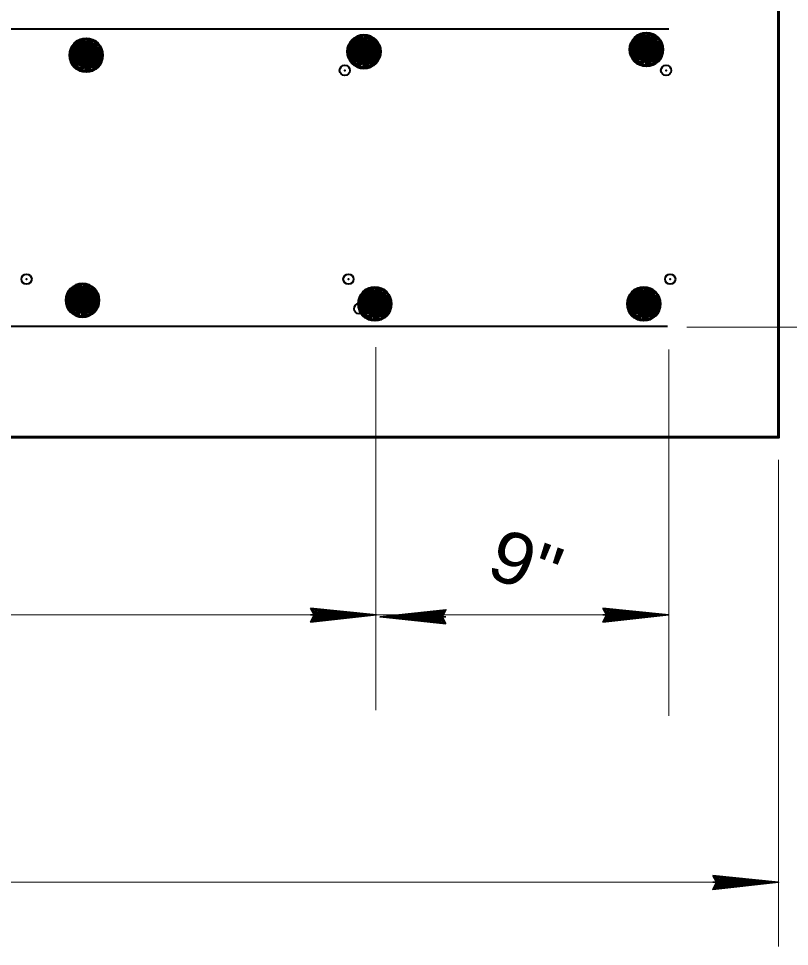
# Model space of a CAD drawing. Extents: x 14.14 to 17.34, y -1.61 to 0.38.
# Drawn here: x 16.3775 to 16.5014, y -0.0972 to 0.0521 of the extents above; entities that cross this region are included whole.
import ezdxf
from ezdxf.enums import TextEntityAlignment as Align

# ---------------------------------------------------------------- set-up
doc = ezdxf.new("R2010")
doc.units = 0
doc.header["$LTSCALE"] = 0.0033
doc.header["$PDMODE"] = 32
doc.header["$PDSIZE"] = 0.00165
doc.layers.add('1', color=7, linetype='Continuous', lineweight=40)

msp = doc.modelspace()

# ---------------------------------------------------------------- linework, layer by layer
at = {"layer": '1'}
for p, q in [((16.017333, 0.050417), (16.482, 0.050417)), ((16.48075, 0.048333), (16.4795, 0.0495)), ((16.386667, 0.048083), (16.3905, 0.047417)), ((16.388583, 0.04725), (16.389917, 0.04825)), ((16.390667, 0.047417), (16.389417, 0.048583)), ((16.430917, 0.048333), (16.4355, 0.046167)), ((16.431167, 0.047917), (16.435083, 0.047167)), ((16.43125, 0.048333), (16.435167, 0.047667)), ((16.43125, 0.048167), (16.435167, 0.047417)), ((16.431333, 0.048667), (16.435167, 0.048)), ((16.43325, 0.047833), (16.434583, 0.048833)), ((16.435333, 0.048), (16.434083, 0.049167)), ((16.476333, 0.048667), (16.480917, 0.0465)), ((16.476583, 0.04825), (16.4805, 0.0475)), ((16.476583, 0.048083), (16.4805, 0.047333)), ((16.476583, 0.047833), (16.480417, 0.047083)), ((16.476667, 0.048667), (16.480583, 0.048)), ((16.476667, 0.0485), (16.480583, 0.04775)), ((16.47675, 0.049), (16.480583, 0.048333)), ((16.478667, 0.048167), (16.48, 0.049167)), ((16.38625, 0.04775), (16.390833, 0.045583)), ((16.386333, 0.046333), (16.390167, 0.045583)), ((16.386417, 0.04675), (16.39025, 0.046083)), ((16.386417, 0.046583), (16.39025, 0.045833)), ((16.3865, 0.047333), (16.390417, 0.046583)), ((16.3865, 0.047167), (16.390417, 0.046417)), ((16.3865, 0.046917), (16.390333, 0.046167)), ((16.386583, 0.04775), (16.3905, 0.047083)), ((16.386583, 0.047583), (16.3905, 0.046833)), ((16.430917, 0.0465), (16.434833, 0.04575)), ((16.431, 0.046917), (16.434833, 0.046167)), ((16.431, 0.04675), (16.434833, 0.046)), ((16.431083, 0.047333), (16.434917, 0.046667)), ((16.431083, 0.047167), (16.434917, 0.046417)), ((16.431167, 0.04775), (16.435083, 0.047)), ((16.431167, 0.0475), (16.435, 0.04675)), ((16.47625, 0.046417), (16.480167, 0.045667)), ((16.476333, 0.046833), (16.48025, 0.046083)), ((16.476417, 0.04725), (16.48025, 0.0465)), ((16.476417, 0.047083), (16.48025, 0.046333)), ((16.4765, 0.047667), (16.480333, 0.047)), ((16.4765, 0.0475), (16.480333, 0.04675)), ((16.386083, 0.045), (16.389917, 0.04425)), ((16.386083, 0.044833), (16.389917, 0.044083)), ((16.386167, 0.0455), (16.390083, 0.04475)), ((16.386167, 0.045333), (16.39, 0.044583)), ((16.386167, 0.045083), (16.39, 0.044417)), ((16.38625, 0.045917), (16.390167, 0.045167)), ((16.386333, 0.046167), (16.390167, 0.045417)), ((16.43075, 0.045583), (16.434583, 0.044833)), ((16.43075, 0.045417), (16.434583, 0.044667)), ((16.430833, 0.046083), (16.43475, 0.045333)), ((16.430833, 0.045917), (16.434667, 0.045167)), ((16.430833, 0.045667), (16.434667, 0.045)), ((16.435083, 0.045167), (16.431333, 0.04475)), ((16.476167, 0.045917), (16.48, 0.045167)), ((16.476167, 0.04575), (16.48, 0.045)), ((16.47625, 0.04625), (16.480083, 0.0455)), ((16.47625, 0.046), (16.480083, 0.045333)), ((16.4805, 0.0455), (16.47675, 0.045083)), ((16.390417, 0.044583), (16.386667, 0.044167)), ((16.390083, 0.008), (16.388833, 0.009167)), ((16.385667, 0.008333), (16.39025, 0.006167)), ((16.385917, 0.007917), (16.389833, 0.007167)), ((16.385917, 0.00775), (16.389833, 0.007)), ((16.385917, 0.0075), (16.38975, 0.00675)), ((16.386, 0.008333), (16.389917, 0.007667)), ((16.386, 0.008167), (16.389917, 0.007417)), ((16.386083, 0.008667), (16.389917, 0.008)), ((16.388, 0.007833), (16.389333, 0.008833)), ((16.432667, 0.00775), (16.43725, 0.005583)), ((16.433, 0.00775), (16.436917, 0.007083)), ((16.433, 0.007583), (16.436917, 0.006833)), ((16.433083, 0.008083), (16.436917, 0.007417)), ((16.435, 0.00725), (16.436333, 0.00825)), ((16.437083, 0.007417), (16.435833, 0.008583)), ((16.475917, 0.00775), (16.4805, 0.005583)), ((16.47625, 0.00775), (16.480167, 0.007083)), ((16.47625, 0.007583), (16.480167, 0.006833)), ((16.476333, 0.008083), (16.480167, 0.007417)), ((16.47825, 0.00725), (16.479583, 0.00825)), ((16.480333, 0.007417), (16.479083, 0.008583)), ((16.385583, 0.006083), (16.3895, 0.005333)), ((16.385667, 0.0065), (16.389583, 0.00575)), ((16.38575, 0.006917), (16.389583, 0.006167)), ((16.38575, 0.00675), (16.389583, 0.006)), ((16.385833, 0.007333), (16.389667, 0.006667)), ((16.385833, 0.007167), (16.389667, 0.006417)), ((16.43275, 0.006333), (16.436583, 0.005583)), ((16.43275, 0.006167), (16.436583, 0.005417)), ((16.432833, 0.00675), (16.436667, 0.006083)), ((16.432833, 0.006583), (16.436667, 0.005833)), ((16.432917, 0.007333), (16.436833, 0.006583)), ((16.432917, 0.007167), (16.436833, 0.006417)), ((16.432917, 0.006917), (16.43675, 0.006167)), ((16.476, 0.006333), (16.479833, 0.005583)), ((16.476, 0.006167), (16.479833, 0.005417)), ((16.476083, 0.00675), (16.479917, 0.006083)), ((16.476083, 0.006583), (16.479917, 0.005833)), ((16.476167, 0.007333), (16.480083, 0.006583)), ((16.476167, 0.007167), (16.480083, 0.006417)), ((16.476167, 0.006917), (16.48, 0.006167)), ((16.3855, 0.005583), (16.389333, 0.004833)), ((16.3855, 0.005417), (16.389333, 0.004667)), ((16.385583, 0.005917), (16.389417, 0.005167)), ((16.385583, 0.005667), (16.389417, 0.005)), ((16.389833, 0.005167), (16.386083, 0.00475)), ((16.4325, 0.005), (16.436333, 0.00425)), ((16.4325, 0.004833), (16.436333, 0.004083)), ((16.432583, 0.0055), (16.4365, 0.00475)), ((16.432583, 0.005333), (16.436417, 0.004583)), ((16.432583, 0.005083), (16.436417, 0.004417)), ((16.432667, 0.005917), (16.436583, 0.005167)), ((16.436833, 0.004583), (16.433083, 0.004167)), ((16.47575, 0.005), (16.479583, 0.00425)), ((16.47575, 0.004833), (16.479583, 0.004083)), ((16.475833, 0.0055), (16.47975, 0.00475)), ((16.475833, 0.005333), (16.479667, 0.004583)), ((16.475833, 0.005083), (16.479667, 0.004417)), ((16.475917, 0.005917), (16.479833, 0.005167)), ((16.480083, 0.004583), (16.476333, 0.004167)), ((16.01775, 0.002583), (16.481833, 0.002583))]:
    msp.add_line(p, q, dxfattribs=at)
at = {"layer": '1', "lineweight": 60}
for p, q in [((16.431167, 0.048333), (16.431, 0.045417)), ((16.431417, 0.048333), (16.431167, 0.045417)), ((16.431583, 0.048333), (16.431417, 0.045333)), ((16.43175, 0.048333), (16.4315, 0.045333)), ((16.431917, 0.048333), (16.43175, 0.045333)), ((16.432167, 0.048333), (16.432, 0.045333)), ((16.432417, 0.048333), (16.432167, 0.045333)), ((16.4325, 0.04825), (16.432333, 0.045333)), ((16.432667, 0.04825), (16.4325, 0.045333)), ((16.432833, 0.04825), (16.432667, 0.045333)), ((16.433083, 0.04825), (16.432833, 0.045333)), ((16.43325, 0.04825), (16.433083, 0.045333)), ((16.4335, 0.048167), (16.43325, 0.04525)), ((16.43375, 0.048167), (16.4335, 0.04525)), ((16.433917, 0.048167), (16.43375, 0.04525)), ((16.434, 0.048167), (16.433833, 0.04525)), ((16.434167, 0.048167), (16.434, 0.04525)), ((16.43425, 0.048167), (16.434083, 0.04525)), ((16.4345, 0.048083), (16.43425, 0.045167)), ((16.434667, 0.048083), (16.4345, 0.045167)), ((16.434833, 0.048083), (16.434583, 0.045167)), ((16.435, 0.048083), (16.434833, 0.045167)), ((16.43525, 0.048083), (16.435083, 0.045167)), ((16.4355, 0.046167), (16.435333, 0.048)), ((16.476583, 0.048667), (16.476417, 0.04575)), ((16.476833, 0.048667), (16.476583, 0.04575)), ((16.477, 0.048667), (16.476833, 0.045667)), ((16.477167, 0.048667), (16.476917, 0.045667)), ((16.477333, 0.048667), (16.477167, 0.045667)), ((16.477583, 0.048667), (16.477417, 0.045667)), ((16.477833, 0.048667), (16.477583, 0.045667)), ((16.477917, 0.048583), (16.47775, 0.045667)), ((16.478083, 0.048583), (16.477917, 0.045667)), ((16.47825, 0.048583), (16.478083, 0.045667)), ((16.4785, 0.048583), (16.47825, 0.045667)), ((16.478667, 0.048583), (16.4785, 0.045667)), ((16.478917, 0.0485), (16.478667, 0.045583)), ((16.479167, 0.0485), (16.478917, 0.045583)), ((16.479333, 0.0485), (16.479167, 0.045583)), ((16.479417, 0.0485), (16.47925, 0.045583)), ((16.479583, 0.0485), (16.479417, 0.045583)), ((16.479667, 0.0485), (16.4795, 0.045583)), ((16.479917, 0.048417), (16.479667, 0.0455)), ((16.480083, 0.048417), (16.479917, 0.0455)), ((16.48025, 0.048417), (16.48, 0.0455)), ((16.480417, 0.048417), (16.48025, 0.0455)), ((16.480667, 0.048417), (16.4805, 0.0455)), ((16.480917, 0.0465), (16.48075, 0.048333)), ((16.3865, 0.04775), (16.386333, 0.044833)), ((16.38675, 0.04775), (16.3865, 0.044833)), ((16.386917, 0.04775), (16.38675, 0.04475)), ((16.387083, 0.04775), (16.386833, 0.04475)), ((16.38725, 0.04775), (16.387083, 0.04475)), ((16.3875, 0.04775), (16.387333, 0.04475)), ((16.38775, 0.04775), (16.3875, 0.04475)), ((16.387833, 0.047667), (16.387667, 0.04475)), ((16.388, 0.047667), (16.387833, 0.04475)), ((16.388167, 0.047667), (16.388, 0.04475)), ((16.388417, 0.047667), (16.388167, 0.04475)), ((16.388583, 0.047667), (16.388417, 0.04475)), ((16.388833, 0.047583), (16.388583, 0.044667)), ((16.389083, 0.047583), (16.388833, 0.044667)), ((16.38925, 0.047583), (16.389083, 0.044667)), ((16.389333, 0.047583), (16.389167, 0.044667)), ((16.3895, 0.047583), (16.389333, 0.044667)), ((16.389583, 0.047583), (16.389417, 0.044667)), ((16.389833, 0.0475), (16.389583, 0.044583)), ((16.39, 0.0475), (16.389833, 0.044583)), ((16.390167, 0.0475), (16.389917, 0.044583)), ((16.390333, 0.0475), (16.390167, 0.044583)), ((16.390583, 0.0475), (16.390417, 0.044583)), ((16.390833, 0.045583), (16.390667, 0.047417)), ((16.480917, 0.0465), (16.476167, 0.04575)), ((16.390833, 0.045583), (16.386083, 0.044833)), ((16.4355, 0.046167), (16.43075, 0.045417)), ((16.385917, 0.008333), (16.38575, 0.005417)), ((16.386167, 0.008333), (16.385917, 0.005417)), ((16.386333, 0.008333), (16.386167, 0.005333)), ((16.3865, 0.008333), (16.38625, 0.005333)), ((16.386667, 0.008333), (16.3865, 0.005333)), ((16.386917, 0.008333), (16.38675, 0.005333)), ((16.387167, 0.008333), (16.386917, 0.005333)), ((16.38725, 0.00825), (16.387083, 0.005333)), ((16.387417, 0.00825), (16.38725, 0.005333)), ((16.387583, 0.00825), (16.387417, 0.005333)), ((16.387833, 0.00825), (16.387583, 0.005333)), ((16.388, 0.00825), (16.387833, 0.005333)), ((16.38825, 0.008167), (16.388, 0.00525)), ((16.3885, 0.008167), (16.38825, 0.00525)), ((16.388667, 0.008167), (16.3885, 0.00525)), ((16.38875, 0.008167), (16.388583, 0.00525)), ((16.388917, 0.008167), (16.38875, 0.00525)), ((16.389, 0.008167), (16.388833, 0.00525)), ((16.38925, 0.008083), (16.389, 0.005167)), ((16.389417, 0.008083), (16.38925, 0.005167)), ((16.389583, 0.008083), (16.389333, 0.005167)), ((16.38975, 0.008083), (16.389583, 0.005167)), ((16.39, 0.008083), (16.389833, 0.005167)), ((16.39025, 0.006167), (16.390083, 0.008)), ((16.432917, 0.00775), (16.43275, 0.004833)), ((16.433167, 0.00775), (16.432917, 0.004833)), ((16.433333, 0.00775), (16.433167, 0.00475)), ((16.4335, 0.00775), (16.43325, 0.00475)), ((16.433667, 0.00775), (16.4335, 0.00475)), ((16.433917, 0.00775), (16.43375, 0.00475)), ((16.434167, 0.00775), (16.433917, 0.00475)), ((16.43425, 0.007667), (16.434083, 0.00475)), ((16.434417, 0.007667), (16.43425, 0.00475)), ((16.434583, 0.007667), (16.434417, 0.00475)), ((16.434833, 0.007667), (16.434583, 0.00475)), ((16.435, 0.007667), (16.434833, 0.00475)), ((16.43525, 0.007583), (16.435, 0.004667)), ((16.4355, 0.007583), (16.43525, 0.004667)), ((16.435667, 0.007583), (16.4355, 0.004667)), ((16.43575, 0.007583), (16.435583, 0.004667)), ((16.435917, 0.007583), (16.43575, 0.004667)), ((16.436, 0.007583), (16.435833, 0.004667)), ((16.43625, 0.0075), (16.436, 0.004583)), ((16.436417, 0.0075), (16.43625, 0.004583)), ((16.436583, 0.0075), (16.436333, 0.004583)), ((16.43675, 0.0075), (16.436583, 0.004583)), ((16.437, 0.0075), (16.436833, 0.004583)), ((16.476167, 0.00775), (16.476, 0.004833)), ((16.476417, 0.00775), (16.476167, 0.004833)), ((16.476583, 0.00775), (16.476417, 0.00475)), ((16.47675, 0.00775), (16.4765, 0.00475)), ((16.476917, 0.00775), (16.47675, 0.00475)), ((16.477167, 0.00775), (16.477, 0.00475)), ((16.477417, 0.00775), (16.477167, 0.00475)), ((16.4775, 0.007667), (16.477333, 0.00475)), ((16.477667, 0.007667), (16.4775, 0.00475)), ((16.477833, 0.007667), (16.477667, 0.00475)), ((16.478083, 0.007667), (16.477833, 0.00475)), ((16.47825, 0.007667), (16.478083, 0.00475)), ((16.4785, 0.007583), (16.47825, 0.004667)), ((16.47875, 0.007583), (16.4785, 0.004667)), ((16.478917, 0.007583), (16.47875, 0.004667)), ((16.479, 0.007583), (16.478833, 0.004667)), ((16.479167, 0.007583), (16.479, 0.004667)), ((16.47925, 0.007583), (16.479083, 0.004667)), ((16.4795, 0.0075), (16.47925, 0.004583)), ((16.479667, 0.0075), (16.4795, 0.004583)), ((16.479833, 0.0075), (16.479583, 0.004583)), ((16.48, 0.0075), (16.479833, 0.004583)), ((16.48025, 0.0075), (16.480083, 0.004583)), ((16.39025, 0.006167), (16.3855, 0.005417)), ((16.43725, 0.005583), (16.437083, 0.007417)), ((16.4805, 0.005583), (16.480333, 0.007417)), ((16.43725, 0.005583), (16.4325, 0.004833)), ((16.4805, 0.005583), (16.47575, 0.004833))]:
    msp.add_line(p, q, dxfattribs=at)
at = {"layer": '1', "lineweight": 13}
for p, q in [((16.484917, 0.002417), (16.554917, 0.002417)), ((16.434917, -0.00075), (16.434917, -0.059167)), ((16.482, -0.001167), (16.482, -0.060083)), ((16.499667, -0.018917), (16.499667, -0.097167)), ((16.01775, -0.043833), (16.481833, -0.043833)), ((15.999583, -0.086833), (16.498917, -0.086833))]:
    msp.add_line(p, q, dxfattribs=at)
at = {"layer": '1', "lineweight": 35}
for p, q in [((16.424667, -0.042833), (16.4325, -0.04375)), ((16.424667, -0.042833), (16.4325, -0.04375)), ((16.424667, -0.042917), (16.4325, -0.04375)), ((16.424667, -0.043), (16.4325, -0.043833)), ((16.424667, -0.043), (16.4325, -0.044)), ((16.445917, -0.043083), (16.438583, -0.043917)), ((16.445917, -0.04325), (16.438583, -0.044)), ((16.471667, -0.042833), (16.4795, -0.04375)), ((16.471667, -0.042833), (16.4795, -0.04375)), ((16.471667, -0.042917), (16.4795, -0.04375)), ((16.471667, -0.043), (16.4795, -0.043833)), ((16.471667, -0.043), (16.4795, -0.044)), ((16.424417, -0.043833), (16.435, -0.043833)), ((16.424583, -0.0445), (16.431917, -0.04375)), ((16.424667, -0.044667), (16.432, -0.043833)), ((16.424667, -0.04475), (16.432, -0.044)), ((16.424667, -0.044917), (16.432, -0.044083)), ((16.446167, -0.044167), (16.435583, -0.044167)), ((16.445917, -0.045), (16.438083, -0.044)), ((16.445917, -0.045), (16.438083, -0.044167)), ((16.445917, -0.045167), (16.438083, -0.04425)), ((16.445917, -0.045167), (16.438083, -0.04425)), ((16.445917, -0.045083), (16.438083, -0.04425)), ((16.445917, -0.043333), (16.438583, -0.044167)), ((16.446, -0.0435), (16.438667, -0.04425)), ((16.471417, -0.043833), (16.482, -0.043833)), ((16.471583, -0.0445), (16.478917, -0.04375)), ((16.471667, -0.044667), (16.479, -0.043833)), ((16.471667, -0.04475), (16.479, -0.044)), ((16.471667, -0.044917), (16.479, -0.044083)), ((16.489333, -0.085833), (16.497167, -0.08675)), ((16.489333, -0.085833), (16.497167, -0.08675)), ((16.489333, -0.085917), (16.497167, -0.08675)), ((16.489333, -0.086), (16.497167, -0.086833)), ((16.489333, -0.086), (16.497167, -0.087)), ((16.489083, -0.086833), (16.499667, -0.086833)), ((16.48925, -0.0875), (16.496583, -0.08675)), ((16.489333, -0.087667), (16.496667, -0.086833)), ((16.489333, -0.08775), (16.496667, -0.087)), ((16.489333, -0.087917), (16.496667, -0.087083))]:
    msp.add_line(p, q, dxfattribs=at)
at = {"layer": '1', "lineweight": 60}
for points in [[(15.999667, -0.01525), (16.499667, -0.01525), (16.499667, 0.068083)], [(16.434583, 0.044667), (16.434583, 0.048833), (16.432917, 0.044167), (16.433417, 0.049333), (16.431333, 0.04475), (16.432083, 0.04925), (16.433667, 0.04425), (16.4305, 0.047583), (16.435333, 0.048), (16.432083, 0.044333), (16.434083, 0.049167), (16.430917, 0.048333), (16.43075, 0.045417)], [(16.431333, 0.04475), (16.432833, 0.047), (16.430667, 0.047917), (16.432667, 0.049333), (16.432833, 0.047083), (16.4345, 0.04475), (16.4305, 0.047083), (16.43325, 0.047833)], [(16.48, 0.045), (16.48, 0.049167), (16.478333, 0.0445), (16.478833, 0.049667), (16.47675, 0.045083), (16.4775, 0.049583), (16.479083, 0.044583), (16.475917, 0.047917), (16.48075, 0.048333), (16.4775, 0.044667), (16.4795, 0.0495), (16.476333, 0.048667), (16.476167, 0.04575)], [(16.47675, 0.045083), (16.47825, 0.047333), (16.476083, 0.04825), (16.478083, 0.049667), (16.47825, 0.047417), (16.479917, 0.045083), (16.475917, 0.047417), (16.478667, 0.048167)], [(16.4795, 0.0495), (16.47825, 0.047333), (16.4805, 0.0455)], [(16.389917, 0.044083), (16.389917, 0.04825), (16.38825, 0.043583), (16.38875, 0.04875), (16.386667, 0.044167), (16.387417, 0.048667), (16.389, 0.043667), (16.385833, 0.047), (16.390667, 0.047417), (16.387417, 0.04375), (16.389417, 0.048583), (16.38625, 0.04775), (16.386083, 0.044833)], [(16.386667, 0.044167), (16.388167, 0.046417), (16.386, 0.047333), (16.388, 0.04875), (16.388167, 0.0465), (16.389833, 0.044167), (16.385833, 0.0465), (16.388583, 0.04725)], [(16.389417, 0.048583), (16.388167, 0.046417), (16.390417, 0.044583)], [(16.430333, 0.046667), (16.4355, 0.047333), (16.430917, 0.048333)], [(16.434083, 0.049167), (16.432833, 0.047), (16.435083, 0.045167)], [(16.47575, 0.047), (16.480917, 0.047667), (16.476333, 0.048667)], [(16.385667, 0.046083), (16.390833, 0.04675), (16.38625, 0.04775)], [(16.389333, 0.004667), (16.389333, 0.008833), (16.387667, 0.004167), (16.388167, 0.009333), (16.386083, 0.00475), (16.386833, 0.00925), (16.388417, 0.00425), (16.38525, 0.007583), (16.390083, 0.008), (16.386833, 0.004333), (16.388833, 0.009167), (16.385667, 0.008333), (16.3855, 0.005417)], [(16.386083, 0.00475), (16.387583, 0.007), (16.385417, 0.007917), (16.387417, 0.009333), (16.387583, 0.007083), (16.38925, 0.00475), (16.38525, 0.007083), (16.388, 0.007833)], [(16.388833, 0.009167), (16.387583, 0.007), (16.389833, 0.005167)], [(16.385083, 0.006667), (16.39025, 0.007333), (16.385667, 0.008333)], [(16.432083, 0.006083), (16.43725, 0.00675), (16.432667, 0.00775)], [(16.436333, 0.004083), (16.436333, 0.00825), (16.434667, 0.003583), (16.435167, 0.00875), (16.433083, 0.004167), (16.433833, 0.008667), (16.435417, 0.003667), (16.43225, 0.007), (16.437083, 0.007417), (16.433833, 0.00375), (16.435833, 0.008583), (16.432667, 0.00775), (16.4325, 0.004833)], [(16.433083, 0.004167), (16.434583, 0.006417), (16.432417, 0.007333), (16.434417, 0.00875), (16.434583, 0.0065), (16.43625, 0.004167), (16.43225, 0.0065), (16.435, 0.00725)], [(16.435833, 0.008583), (16.434583, 0.006417), (16.436833, 0.004583)], [(16.475333, 0.006083), (16.4805, 0.00675), (16.475917, 0.00775)], [(16.479583, 0.004083), (16.479583, 0.00825), (16.477917, 0.003583), (16.478417, 0.00875), (16.476333, 0.004167), (16.477083, 0.008667), (16.478667, 0.003667), (16.4755, 0.007), (16.480333, 0.007417), (16.477083, 0.00375), (16.479083, 0.008583), (16.475917, 0.00775), (16.47575, 0.004833)], [(16.476333, 0.004167), (16.477833, 0.006417), (16.475667, 0.007333), (16.477667, 0.00875), (16.477833, 0.0065), (16.4795, 0.004167), (16.4755, 0.0065), (16.47825, 0.00725)], [(16.479083, 0.008583), (16.477833, 0.006417), (16.480083, 0.004583)]]:
    msp.add_lwpolyline(points, dxfattribs=at)
at = {"layer": '1'}
for points in [[(16.476167, 0.04575), (16.47825, 0.0445), (16.48, 0.045), (16.480917, 0.0465)], [(16.386083, 0.044833), (16.388167, 0.043583), (16.389917, 0.044083), (16.390833, 0.045583)], [(16.43075, 0.045417), (16.432833, 0.044167), (16.434583, 0.044667), (16.4355, 0.046167)], [(16.3855, 0.005417), (16.387583, 0.004167), (16.389333, 0.004667), (16.39025, 0.006167)], [(16.4325, 0.004833), (16.434583, 0.003583), (16.436333, 0.004083), (16.43725, 0.005583)], [(16.47575, 0.004833), (16.477833, 0.003583), (16.479583, 0.004083), (16.4805, 0.005583)]]:
    msp.add_lwpolyline(points, dxfattribs=at)
at = {"layer": '1', "lineweight": 35}
for points in [[(16.424417, -0.04275), (16.435, -0.043833), (16.424417, -0.045), (16.425, -0.043833)], [(16.446167, -0.04525), (16.435583, -0.044167), (16.446167, -0.043), (16.445583, -0.044167)], [(16.471417, -0.04275), (16.482, -0.043833), (16.471417, -0.045), (16.472, -0.043833)], [(16.425167, -0.04375), (16.429833, -0.043667), (16.429833, -0.04375), (16.428917, -0.04375), (16.425167, -0.043667), (16.428167, -0.043583), (16.425, -0.0435), (16.42725, -0.043417), (16.425, -0.043333), (16.4285, -0.043583), (16.433167, -0.04375), (16.43225, -0.044), (16.4335, -0.044), (16.425167, -0.044), (16.427583, -0.044167), (16.425, -0.044167), (16.430333, -0.04375), (16.425, -0.044417)], [(16.445417, -0.04425), (16.44075, -0.044333), (16.44075, -0.04425), (16.441667, -0.04425), (16.445417, -0.044333), (16.442417, -0.044417), (16.445583, -0.0445), (16.443333, -0.044583), (16.445583, -0.044667), (16.442083, -0.044417), (16.437417, -0.04425), (16.438333, -0.044), (16.437083, -0.044), (16.445417, -0.044), (16.443, -0.043833), (16.445583, -0.043833), (16.44025, -0.04425), (16.445583, -0.043583)], [(16.472167, -0.04375), (16.476833, -0.043667), (16.476833, -0.04375), (16.475917, -0.04375), (16.472167, -0.043667), (16.475167, -0.043583), (16.472, -0.0435), (16.47425, -0.043417), (16.472, -0.043333), (16.4755, -0.043583), (16.480167, -0.04375), (16.47925, -0.044), (16.4805, -0.044), (16.472167, -0.044), (16.474583, -0.044167), (16.472, -0.044167), (16.477333, -0.04375), (16.472, -0.044417)], [(16.489083, -0.08575), (16.499667, -0.086833), (16.489083, -0.088), (16.489667, -0.086833)], [(16.489833, -0.08675), (16.4945, -0.086667), (16.4945, -0.08675), (16.493583, -0.08675), (16.489833, -0.086667), (16.492833, -0.086583), (16.489667, -0.0865), (16.491917, -0.086417), (16.489667, -0.086333), (16.493167, -0.086583), (16.497833, -0.08675), (16.496917, -0.087), (16.498167, -0.087), (16.489833, -0.087), (16.49225, -0.087167), (16.489667, -0.087167), (16.495, -0.08675), (16.489667, -0.087417)]]:
    msp.add_lwpolyline(points, close=True, dxfattribs=at)
for points in [[(16.425167, -0.04375), (16.42475, -0.043), (16.425, -0.04325), (16.425167, -0.043583), (16.425417, -0.0435), (16.42525, -0.043167), (16.425083, -0.043917), (16.424917, -0.044417), (16.424667, -0.044833)], [(16.445417, -0.04425), (16.445833, -0.045), (16.445583, -0.04475), (16.445417, -0.044417), (16.445167, -0.0445), (16.445333, -0.044833), (16.4455, -0.044083), (16.445667, -0.043583), (16.445917, -0.043167)], [(16.472167, -0.04375), (16.47175, -0.043), (16.472, -0.04325), (16.472167, -0.043583), (16.472417, -0.0435), (16.47225, -0.043167), (16.472083, -0.043917), (16.471917, -0.044417), (16.471667, -0.044833)], [(16.489833, -0.08675), (16.489417, -0.086), (16.489667, -0.08625), (16.489833, -0.086583), (16.490083, -0.0865), (16.489917, -0.086167), (16.48975, -0.086917), (16.489583, -0.087417), (16.489333, -0.087833)]]:
    msp.add_lwpolyline(points, dxfattribs=at)
at = {"layer": '1', "lineweight": 60}
for centre in [(16.433, 0.046767), (16.478417, 0.0471), (16.388333, 0.046183), (16.38775, 0.006767), (16.43475, 0.006183), (16.478, 0.006183)]:
    msp.add_circle(centre, 0.00264, dxfattribs=at)
at = {"layer": '1'}
for p in [(16.387417, 0.045417), (16.433333, 0.045417), (16.47925, 0.045417), (16.429917, 0.04375), (16.481583, 0.04375), (16.37875, 0.010167), (16.4305, 0.010167), (16.48225, 0.010167), (16.3865, 0.005417), (16.43225, 0.005417), (16.478083, 0.005417)]:
    msp.add_point(p, dxfattribs=at)

# ---------------------------------------------------------------- texts
at = {"layer": '1', "width": 1.1}
msp.add_text('9"', height=0.008334, rotation=340, dxfattribs=at).set_placement((16.457575, -0.039453), align=Align.CENTER)

doc.saveas('drawing.dxf')
